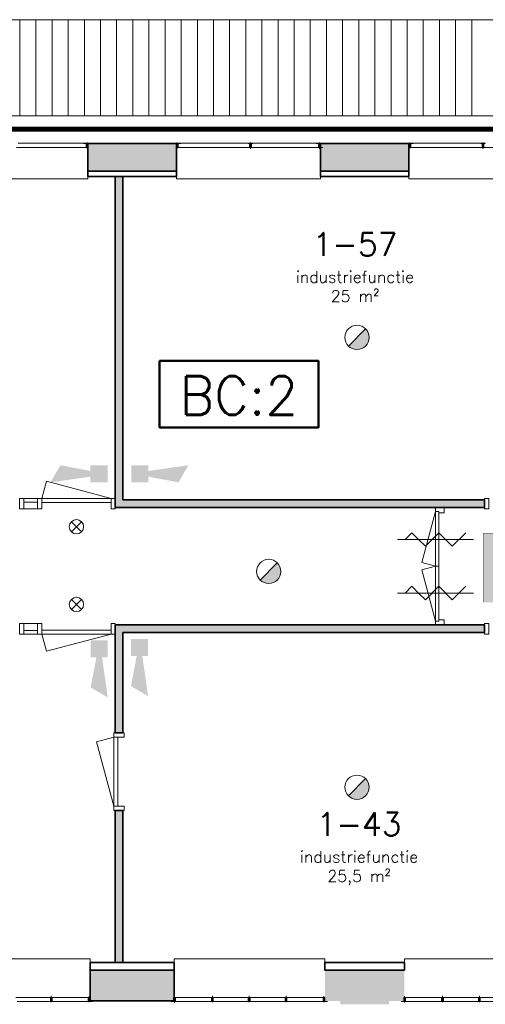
# Model space of a CAD drawing. Header units: millimetres. Extents: x -13022 to 1371524, y -38729 to 632593.
# Tile 291 of 381: x 665321 to 671379, y 572338 to 585153. Entities that reach past the tile are written whole.
import ezdxf

# ---------------------------------------------------------------- set-up
doc = ezdxf.new("R2010")
doc.units = ezdxf.units.MM
doc.header["$LTSCALE"] = 35
doc.linetypes.add('AI9-LType1', pattern=[1.69333, 0.846665, -0.846665])
doc.layers.add('2D elementen', color=7, linetype='Continuous')
for name, color, linetype, lineweight in [('A LIJN 1', 1, 'Continuous', 20), ('A LIJN 2', 2, 'Continuous', 35), ('A LIJN 4', 4, 'Continuous', 50), ('A LIJN 5', 5, 'Continuous', 13), ('A LIJN 9', 252, 'Continuous', 18), ('A OPMER', 10, 'Continuous', 50), ('Al65----_beveiliging-inst', 92, 'Continuous', 9), ('B95 tekst', 7, 'Continuous', 25), ('brandveiligheid voorzieningen', 10, 'Continuous', 9)]:
    doc.layers.add(name, color=color, linetype=linetype, lineweight=lineweight)
doc.styles.add('Algemeen', font='simplex.shx', dxfattribs={"height": 2.5})

# ---------------------------------------------------------------- blocks, each defined once
blk = doc.blocks.new('Nevenindicator')
at = {"layer": 'Al65----_beveiliging-inst', "color": 92, "ltscale": 0.7}
for p, q in [((159.19, -81.94), (161.37, -79.75)), ((159.19, -79.75), (161.37, -81.94))]:
    blk.add_line(p, q, dxfattribs=at)
blk.add_circle((160.28, -80.84), 1.55, dxfattribs=at)
blk = doc.blocks.new('Brandmelder')
at = {"layer": 'brandveiligheid voorzieningen'}
blk.add_hatch(color=256, dxfattribs=at).paths.add_polyline_path([(76.62, -89.8, 0.198912), (75.85, -87.94), (72.13, -91.66, 0.668179)])
blk.add_line((72.13, -91.66), (75.85, -87.94), dxfattribs=at)
blk.add_circle((73.99, -89.8), 2.63, dxfattribs=at)
blk = doc.blocks.new('Signaalgever (akoestisch)')
at = {"layer": 'Al65----_beveiliging-inst', "color": 10, "linetype": 'Continuous'}
for points in [[(3.71, 0), (3.71, 3.71), (0, 0), (0, 3.71)], [(10.23, 0), (12.38, 3.71), (3.71, 1.24), (3.71, 2.48)]]:
    blk.add_solid(points, dxfattribs=at)
blk = doc.blocks.new('Vluchtrichting rechtdoor of naar beneden')
at = {"layer": 'Al65----_beveiliging-inst', "linetype": 'Continuous', "true_color": 0xffffff}
h = blk.add_hatch(color=7, dxfattribs=at)
edge = h.paths.add_edge_path()
edge.add_arc((-2.1449, 5.962), 0.7575, 92.128042, 178.185477)
edge.add_arc((-2.1628, 5.9872), 0.7392, 180.090101, 191.562583)
edge.add_line((-2.887, 5.839), (-4.652, 5.839))
edge.add_line((-4.652, 5.839), (-5.698, 4.787))
edge.add_line((-5.698, 4.787), (-5.285, 4.372))
edge.add_line((-5.285, 4.372), (-4.41, 5.253))
edge.add_line((-4.41, 5.253), (-3.544, 5.253))
edge.add_line((-3.544, 5.253), (-5.527, 3.346))
edge.add_line((-5.527, 3.346), (-6.694, 3.346))
edge.add_line((-6.694, 3.346), (-6.694, 2.613))
edge.add_line((-6.694, 2.613), (-4.496, 2.613))
edge.add_line((-4.496, 2.613), (-4.136, 2.974))
edge.add_line((-4.136, 2.974), (-3.193, 2.026))
edge.add_line((-3.193, 2.026), (-3.193, 0.852))
edge.add_line((-3.193, 0.852), (-2.464, 0.852))
edge.add_line((-2.464, 0.852), (-2.464, 2.33))
edge.add_line((-2.464, 2.33), (-3.621, 3.493))
edge.add_line((-3.621, 3.493), (-3.192, 3.923))
edge.add_line((-3.192, 3.923), (-2.428, 3.154))
edge.add_line((-2.428, 3.154), (-2.033, 3.552))
edge.add_line((-2.033, 3.552), (-2.797, 4.321))
edge.add_line((-2.797, 4.321), (-2.317, 4.803))
edge.add_line((-2.317, 4.803), (-2.317, 5.267))
edge.add_line((-2.317, 5.267), (-2.173, 5.253))
edge.add_arc((-2.2013, 6.0112), 0.7587, 272.13837, 358.096609)
edge.add_arc((-2.2036, 5.9585), 0.7611, 2.072152, 87.692869)
for points in [[(1.1805, 2.889), (1.1805, 5.804), (0.5775, 5.804), (0.5775, 2.889), (-0.571, 2.889), (0.879, 1.421), (2.334, 2.889)], [(3.808, 1.106), (6.433, 1.106), (6.433, 6.344), (3.808, 6.344)]]:
    blk.add_hatch(color=7, dxfattribs=at).paths.add_polyline_path(points)
at = {"layer": 'Al65----_beveiliging-inst', "color": 7, "true_color": 0xffffff, "const_width": 0.05}
blk.add_lwpolyline([(-7.5, 0), (7.5, 0), (7.5, 7.5), (-7.5, 7.5)], close=True, dxfattribs=at)
at = {"layer": 'Al65----_beveiliging-inst', "color": 255}
blk.add_point((3.75, 3.75), dxfattribs=at)
at = {"layer": 'Al65----_beveiliging-inst', "color": 7, "true_color": 0xffffff}
blk.add_solid([(-7.5, 0), (7.5, 0), (-7.5, 7.5), (7.5, 7.5)], dxfattribs=at)
at = {"layer": 'Al65----_beveiliging-inst', "color": 92}
blk.add_solid([(-7.25, 0.25), (7.25, 0.25), (-7.25, 7.25), (7.25, 7.25)], dxfattribs=at)

msp = doc.modelspace()

# ---------------------------------------------------------------- hatches: boundary and pattern name
at = {"layer": 'A LIJN 2'}
msp.add_hatch(color=256, dxfattribs=at).paths.add_polyline_path([(669291.137, 572382.862), (669494.14, 572382.862), (669494.14, 572337.862), (670124.137, 572337.862), (670124.137, 572382.862), (670327.14, 572382.862), (670327.14, 572782.862), (669291.137, 572782.862)])
at = {"layer": 'A LIJN 9', "ltscale": 0.1}
h = msp.add_hatch(color=256, dxfattribs=at)
h.dxf.hatch_style = 1
h.paths.add_polyline_path([(667359.149, 583542.862), (666209.16, 583542.862), (666209.16, 583182.862), (667359.149, 583182.862)])
h.paths.add_polyline_path([(670384.151, 583542.862), (669234.161, 583542.862), (669234.161, 583182.862), (670384.151, 583182.862)])
h.paths.add_polyline_path([(673414.15, 583542.862), (672264.159, 583542.862), (672264.159, 583182.862), (673414.15, 583182.862)])
h = msp.add_hatch(color=256, dxfattribs=at)
h.dxf.hatch_style = 1
h.paths.add_polyline_path([(671369.125, 578902.862), (666664.138, 578902.862), (666664.138, 583112.862), (666564.138, 583112.862), (666564.138, 578902.862), (666564.138, 578802.863), (671369.125, 578802.863)])
h = msp.add_hatch(color=256, dxfattribs=at)
h.dxf.hatch_style = 1
h.paths.add_polyline_path([(671369.125, 577274.862), (666564.138, 577274.862), (666564.138, 577174.862), (666564.138, 575870.868), (666664.138, 575870.868), (666664.138, 577174.862), (671369.125, 577174.862)])
h = msp.add_hatch(color=256, dxfattribs=at)
h.dxf.hatch_style = 1
h.paths.add_polyline_path([(666664.138, 574860.862), (666564.138, 574860.862), (666564.138, 572882.862), (666664.138, 572882.862)])
h = msp.add_hatch(color=256, dxfattribs=at)
h.dxf.hatch_style = 1
h.paths.add_polyline_path([(664277.137, 572782.862), (663181.137, 572782.862), (663181.137, 572382.862), (664277.137, 572382.862)])
h.paths.add_polyline_path([(667332.137, 572782.862), (666236.137, 572782.862), (666236.137, 572382.862), (667332.137, 572382.862)])

# ---------------------------------------------------------------- linework, layer by layer
at = {"layer": '2D elementen', "linetype": 'Continuous'}
msp.add_line((669234.138, 583182.862), (670384.139, 583182.862), dxfattribs=at)
at = {"layer": 'A LIJN 1', "linetype": 'Continuous'}
for p, q in [((691794.562, 585152.849), (649398.37, 585152.849)), ((691655.993, 583902.849), (649508.721, 583902.849)), ((691790.259, 583752.851), (649448.369, 583752.851)), ((670424.037, 578474.091), (670336.543, 578386.623)), ((670511.493, 578386.623), (670424.037, 578474.087)), ((670773.876, 578474.091), (670598.949, 578299.16)), ((670773.876, 578474.091), (670948.81, 578299.16)), ((671123.737, 578474.091), (670948.81, 578299.16)), ((671223.735, 578386.623), (670236.545, 578386.623)), ((670598.949, 578299.16), (670511.493, 578386.623)), ((670424.037, 577778.572), (670336.543, 577691.105)), ((670511.493, 577691.105), (670424.037, 577778.568)), ((670773.876, 577778.572), (670598.949, 577603.641)), ((670773.876, 577778.572), (670948.81, 577603.641)), ((671123.737, 577778.572), (670948.81, 577603.641)), ((671223.735, 577691.105), (670236.545, 577691.105)), ((670598.949, 577603.641), (670511.493, 577691.105))]:
    msp.add_line(p, q, dxfattribs=at)
at = {"layer": 'A LIJN 2'}
for p, q in [((666209.137, 583542.862), (667359.138, 583542.862)), ((669234.138, 583542.862), (670384.139, 583542.862)), ((666209.137, 583182.862), (667359.138, 583182.862)), ((666209.137, 583182.862), (666209.137, 583112.862)), ((666209.137, 583182.862), (667359.138, 583182.862)), ((666209.137, 583112.862), (667359.138, 583112.862)), ((666564.138, 583112.862), (666564.138, 578902.862)), ((666664.138, 583112.862), (666664.138, 578902.862)), ((667359.138, 583182.862), (667359.138, 583112.862)), ((669234.138, 583182.862), (670384.139, 583182.862)), ((669234.138, 583182.862), (669234.138, 583112.862)), ((669234.138, 583112.862), (670384.139, 583112.862)), ((670384.139, 583182.862), (670384.139, 583112.862)), ((666564.138, 578902.862), (666564.138, 578802.863)), ((666664.138, 578902.862), (671369.125, 578902.862)), ((671369.125, 578902.862), (671369.125, 578802.863)), ((666564.138, 578802.863), (671369.125, 578802.863)), ((666564.138, 577274.862), (671369.125, 577274.862)), ((666564.138, 577274.862), (666564.138, 577174.862)), ((671369.125, 577274.862), (671369.125, 577174.862)), ((666564.138, 577174.862), (666564.138, 575870.868)), ((666664.138, 577174.862), (666664.138, 575870.868)), ((666664.138, 577174.862), (671369.125, 577174.862)), ((666564.138, 575870.868), (666664.138, 575870.868)), ((666564.138, 574860.862), (666564.138, 572882.862)), ((666564.138, 574860.862), (666664.138, 574860.862)), ((666664.138, 574860.862), (666664.138, 572882.862)), ((666236.137, 572882.862), (667332.137, 572882.862)), ((666236.137, 572782.862), (666236.137, 572882.862)), ((667332.137, 572782.862), (667332.137, 572882.862)), ((669291.137, 572882.862), (670327.14, 572882.862)), ((669291.137, 572782.862), (669291.137, 572882.862)), ((670327.14, 572782.862), (670327.14, 572882.862)), ((666236.137, 572782.862), (667332.137, 572782.862)), ((666236.137, 572382.862), (666236.137, 572782.862)), ((667332.137, 572382.862), (667332.137, 572782.862)), ((669291.137, 572782.862), (670327.14, 572782.862)), ((666236.137, 572382.862), (667332.137, 572382.862))]:
    msp.add_line(p, q, dxfattribs=at)
at = {"layer": 'A LIJN 2', "ltscale": 0.1}
for p, q in [((666209.16, 583182.862), (666209.16, 583545.862)), ((667359.149, 583182.862), (667359.149, 583545.862)), ((669234.161, 583182.862), (669234.161, 583545.862)), ((670384.151, 583182.862), (670384.151, 583545.862))]:
    msp.add_line(p, q, dxfattribs=at)
at = {"layer": 'A LIJN 4', "ltscale": 0.1}
msp.add_lwpolyline([(667139.73, 580711.061), (669208.348, 580711.061), (669208.348, 579846.069), (667139.73, 579846.069)], close=True, dxfattribs=at)
at = {"layer": 'A LIJN 5', "linetype": 'Continuous'}
for p, q in [((666209.636, 583490.862), (665280.888, 583490.862)), ((666176.639, 583545.862), (665298.886, 583545.862)), ((666197.136, 583473.976), (666197.136, 583556.318)), ((667371.139, 583475.597), (667371.139, 583554.077)), ((668311.885, 583490.862), (667383.14, 583490.862)), ((667401.145, 583545.862), (668293.887, 583545.862)), ((668323.886, 583553.287), (668323.886, 583471.418)), ((669264.638, 583490.862), (668335.889, 583490.862)), ((669231.641, 583545.862), (668353.887, 583545.862)), ((669222.137, 583473.976), (669222.137, 583556.318)), ((670396.14, 583475.597), (670396.14, 583554.077)), ((671336.887, 583490.862), (670408.141, 583490.862)), ((670426.147, 583545.862), (671318.889, 583545.862)), ((671348.888, 583553.287), (671348.888, 583471.418)), ((672289.64, 583490.862), (671360.891, 583490.862)), ((664304.137, 583082.862), (666209.137, 583082.862)), ((666209.137, 583082.862), (666209.137, 583112.862)), ((667359.138, 583112.862), (667359.138, 583082.862)), ((667359.138, 583082.862), (669234.138, 583082.862)), ((669234.138, 583082.862), (669234.138, 583112.862)), ((670384.139, 583112.862), (670384.139, 583082.862)), ((670384.139, 583082.862), (672264.137, 583082.862)), ((665609.132, 578920.352), (665669.42, 579145.361)), ((665669.42, 579145.361), (666509.134, 578920.36)), ((665374.128, 578920.36), (665554.132, 578920.36)), ((665554.132, 578875.362), (665374.128, 578875.362)), ((665609.132, 578920.36), (666509.134, 578920.36)), ((666509.134, 578870.36), (665609.132, 578870.36)), ((665374.128, 578785.365), (665554.132, 578785.365)), ((670730.142, 578752.862, -0.043), (670551.641, 578086.691, -0.176)), ((670730.14, 577324.862, -0.043), (670730.14, 578752.862, -0.043)), ((670775.14, 578735.862, -0.009), (670775.14, 577341.862, -0.009)), ((670551.641, 578086.691, -0.176), (670730.134, 578038.862, -0.043)), ((670730.134, 578038.862, -0.043), (670551.639, 577991.034, -0.176)), ((670551.639, 577991.034, -0.176), (670730.14, 577324.861, -0.043)), ((670775.14, 578038.862, -0.009), (670730.14, 578038.862, -0.043)), ((665374.128, 577292.359), (665554.132, 577292.359)), ((665554.132, 577202.363), (665374.128, 577202.363)), ((666509.134, 577207.364), (665609.132, 577207.364)), ((665374.128, 577157.364), (665554.132, 577157.365)), ((665609.132, 577157.372), (665669.42, 576932.363)), ((665609.132, 577157.365), (666509.134, 577157.365)), ((665669.42, 576932.363), (666509.134, 577157.365)), ((666546.658, 575815.868, 0.153), (666321.65, 575755.583, 0.663)), ((666546.65, 575815.868, 0.153), (666546.643, 574915.867, 0.153)), ((666596.642, 574915.866, 0.04), (666596.65, 575815.868, 0.04)), ((666321.65, 575755.583, 0.663), (666546.643, 574915.867, 0.153)), ((664277.137, 572927.862), (666236.137, 572927.862)), ((666236.137, 572927.862), (666236.137, 572882.862)), ((667332.137, 572882.862), (667332.137, 572927.862)), ((667332.137, 572927.862), (669291.137, 572927.862)), ((669291.137, 572927.862), (669291.137, 572882.862)), ((670327.14, 572882.862), (670327.14, 572927.862)), ((670327.14, 572927.862), (672286.14, 572927.862)), ((665732.139, 572365.436), (665732.139, 572447.305)), ((667827.133, 572365.436), (667827.133, 572447.305)), ((668306.64, 572365.436), (668306.64, 572447.305)), ((668786.14, 572365.436), (668786.14, 572447.305)), ((670822.135, 572365.436), (670822.135, 572447.305)), ((671301.643, 572365.436), (671301.643, 572447.305)), ((665268.638, 572427.862), (665720.138, 572427.862)), ((665702.14, 572372.862), (665286.643, 572372.862)), ((665744.14, 572427.862), (666212.135, 572427.862)), ((666179.138, 572372.862), (665762.138, 572372.862)), ((666224.143, 572443.126), (666224.143, 572364.647)), ((667334.136, 572444.748), (667334.136, 572362.406)), ((667346.137, 572427.862), (667815.139, 572427.862)), ((667379.135, 572372.862), (667797.134, 572372.862)), ((667839.141, 572427.862), (668294.639, 572427.862)), ((668276.634, 572372.862), (667857.139, 572372.862)), ((668318.633, 572427.862), (668774.139, 572427.862)), ((668756.133, 572372.862), (668336.639, 572372.862)), ((668798.141, 572427.862), (669267.135, 572427.862)), ((669234.138, 572372.862), (668816.139, 572372.862)), ((669279.136, 572443.126), (669279.136, 572364.647)), ((670329.139, 572444.748), (670329.139, 572362.406)), ((670341.14, 572427.862), (670810.142, 572427.862)), ((670374.137, 572372.862), (670792.136, 572372.862)), ((670834.144, 572427.862), (671289.642, 572427.862)), ((671271.636, 572372.862), (670852.142, 572372.862)), ((671313.636, 572427.862), (671769.141, 572427.862)), ((671751.136, 572372.862), (671331.641, 572372.862))]:
    msp.add_line(p, q, dxfattribs=at)
for points, invisible_edges in [([(666242.134, 583545.862), (666152.138, 583545.862), (666188.141, 583542.862)], 14), ([(666152.138, 583545.862), (666152.138, 583542.862), (666185.135, 583542.862)], 12), ([(666185.135, 583542.862), (666185.135, 583490.862), (666188.141, 583493.862)], 14), ([(666188.141, 583493.862), (666188.141, 583542.862), (666185.135, 583542.862)], 14), ([(666185.135, 583490.862), (666209.137, 583490.862), (666188.141, 583493.862)], 14), ([(666242.134, 583545.862), (666188.141, 583542.862), (666206.139, 583542.862)], 13), ([(666206.139, 583493.862), (666188.141, 583493.862), (666209.137, 583490.862)], 14), ([(666206.139, 583493.862), (666209.137, 583490.862), (666209.137, 583542.862)], 13), ([(666206.139, 583542.862), (666206.139, 583493.862), (666209.137, 583542.862)], 14), ([(666242.134, 583545.862), (666209.137, 583542.862), (666242.134, 583542.862)], 1), ([(667326.141, 583545.862), (667362.136, 583542.862), (667380.142, 583542.862)], 13), ([(667416.137, 583545.862), (667326.141, 583545.862), (667380.142, 583542.862)], 14), ([(667359.138, 583542.862), (667326.141, 583545.862), (667326.141, 583542.862)], 1), ([(667359.138, 583542.862), (667359.138, 583490.862), (667362.136, 583493.862)], 14), ([(667359.138, 583542.862), (667362.136, 583493.862), (667362.136, 583542.862)], 13), ([(667359.138, 583490.862), (667383.14, 583490.862), (667362.136, 583493.862)], 14), ([(667380.142, 583493.862), (667362.136, 583493.862), (667383.14, 583490.862)], 14), ([(667380.142, 583493.862), (667383.14, 583542.862), (667380.142, 583542.862)], 3), ([(667380.142, 583493.862), (667383.14, 583490.862), (667383.14, 583542.862)], 13), ([(667383.14, 583542.862), (667416.137, 583542.862), (667416.137, 583545.862)], 12), ([(668293.887, 583545.862), (668293.887, 583542.862), (668311.885, 583542.862)], 12), ([(668293.887, 583545.862), (668314.884, 583542.862), (668353.885, 583545.862)], 3), ([(668314.884, 583493.862), (668314.884, 583542.862), (668311.885, 583542.862)], 14), ([(668314.884, 583493.862), (668311.885, 583542.862), (668311.885, 583490.862)], 13), ([(668311.885, 583490.862), (668335.887, 583490.862), (668332.889, 583493.862)], 14), ([(668314.884, 583493.862), (668311.885, 583490.862), (668332.889, 583493.862)], 3), ([(668332.889, 583542.862), (668353.885, 583545.862), (668314.884, 583542.862)], 3), ([(668335.887, 583490.862), (668335.887, 583542.862), (668332.889, 583493.862)], 14), ([(668335.887, 583542.862), (668332.889, 583542.862), (668332.889, 583493.862)], 13), ([(668335.887, 583542.862), (668353.885, 583542.862), (668353.885, 583545.862)], 12), ([(669210.136, 583542.862), (669177.139, 583545.862), (669177.139, 583542.862)], 1), ([(669267.135, 583545.862), (669177.139, 583545.862), (669213.142, 583542.862)], 14), ([(669210.136, 583542.862), (669210.136, 583490.862), (669213.142, 583493.862)], 14), ([(669210.136, 583542.862), (669213.142, 583493.862), (669213.142, 583542.862)], 13), ([(669210.136, 583490.862), (669234.138, 583490.862), (669213.142, 583493.862)], 14), ([(669267.135, 583545.862), (669213.142, 583542.862), (669231.14, 583542.862)], 13), ([(669231.14, 583493.862), (669213.142, 583493.862), (669234.138, 583490.862)], 14), ([(669231.14, 583542.862), (669231.14, 583493.862), (669234.138, 583542.862)], 14), ([(669231.14, 583493.862), (669234.138, 583490.862), (669234.138, 583542.862)], 13), ([(669267.135, 583545.862), (669234.138, 583542.862), (669267.135, 583542.862)], 1), ([(670441.139, 583545.862), (670351.142, 583545.862), (670387.138, 583542.862)], 14), ([(670384.139, 583542.862), (670351.142, 583545.862), (670351.142, 583542.862)], 1), ([(670384.139, 583542.862), (670387.138, 583493.862), (670387.138, 583542.862)], 13), ([(670384.139, 583542.862), (670384.139, 583490.862), (670387.138, 583493.862)], 14), ([(670384.139, 583490.862), (670408.141, 583490.862), (670387.138, 583493.862)], 14), ([(670405.143, 583542.862), (670441.139, 583545.862), (670387.138, 583542.862)], 3), ([(670405.143, 583493.862), (670387.138, 583493.862), (670408.141, 583490.862)], 14), ([(670405.143, 583542.862), (670405.143, 583493.862), (670408.141, 583542.862)], 14), ([(670408.141, 583490.862), (670408.141, 583542.862), (670405.143, 583493.862)], 14), ([(670408.141, 583542.862), (670441.139, 583542.862), (670441.139, 583545.862)], 12), ([(671318.889, 583545.862), (671318.889, 583542.862), (671336.887, 583542.862)], 12), ([(671318.889, 583545.862), (671339.885, 583542.862), (671378.887, 583545.862)], 3), ([(671336.887, 583542.862), (671336.887, 583490.862), (671339.885, 583493.862)], 14), ([(671336.887, 583542.862), (671339.885, 583493.862), (671339.885, 583542.862)], 13), ([(671336.887, 583490.862), (671360.889, 583490.862), (671339.885, 583493.862)], 14), ([(671357.89, 583542.862), (671378.887, 583545.862), (671339.885, 583542.862)], 3), ([(671357.89, 583493.862), (671339.885, 583493.862), (671360.889, 583490.862)], 14), ([(671357.89, 583493.862), (671360.889, 583542.862), (671357.89, 583542.862)], 3), ([(671357.89, 583493.862), (671360.889, 583490.862), (671360.889, 583542.862)], 13), ([(671360.889, 583542.862), (671378.887, 583542.862), (671378.887, 583545.862)], 12), ([(670730.14, 578802.863, -0.043), (670730.14, 578752.862, -0.043), (670775.14, 578752.862, -0.009)], 12), ([(670844.14, 578802.863, 0.043), (670775.14, 578752.862, -0.009), (670844.14, 578735.862, 0.043)], 3), ([(670775.14, 578752.862, -0.009), (670775.14, 578735.862, -0.009), (670844.14, 578735.862, 0.043)], 12), ([(670775.14, 577324.861, -0.009), (670730.14, 577324.861, -0.043), (670730.14, 577274.862, -0.043)], 12), ([(670775.14, 577324.861, -0.009), (670844.14, 577341.862, 0.043), (670775.14, 577341.862, -0.009)], 1), ([(670775.14, 577324.861, -0.009), (670844.14, 577274.862, 0.043), (670844.14, 577341.862, 0.043)], 13), ([(665723.136, 572375.862), (665702.14, 572372.862), (665741.142, 572375.862)], 3), ([(665720.138, 572375.862), (665702.14, 572375.862), (665702.14, 572372.862)], 12), ([(665702.14, 572372.862), (665762.138, 572372.862), (665741.142, 572375.862)], 14), ([(665720.138, 572427.862), (665720.138, 572375.862), (665723.136, 572424.862)], 14), ([(665744.14, 572427.862), (665720.138, 572427.862), (665723.136, 572424.862)], 14), ([(665720.138, 572375.862), (665723.136, 572375.862), (665723.136, 572424.862)], 13), ([(665741.142, 572424.862), (665744.14, 572427.862), (665723.136, 572424.862)], 3), ([(665744.14, 572375.862), (665744.14, 572427.862), (665741.142, 572424.862)], 14), ([(665744.14, 572375.862), (665741.142, 572424.862), (665741.142, 572375.862)], 13), ([(665762.138, 572375.862), (665744.14, 572375.862), (665762.138, 572372.862)], 2), ([(666179.138, 572372.862), (666212.142, 572375.862), (666179.138, 572375.862)], 1), ([(666179.138, 572372.862), (666269.142, 572372.862), (666215.141, 572375.862)], 14), ([(666215.141, 572424.862), (666236.137, 572427.862), (666212.142, 572427.862)], 13), ([(666215.141, 572424.862), (666212.142, 572427.862), (666212.142, 572375.862)], 13), ([(666215.141, 572424.862), (666212.142, 572375.862), (666215.141, 572375.862)], 3), ([(666233.138, 572424.862), (666236.137, 572427.862), (666215.141, 572424.862)], 3), ([(666269.142, 572372.862), (666233.138, 572375.862), (666215.141, 572375.862)], 13), ([(666233.138, 572424.862), (666236.137, 572375.862), (666236.137, 572427.862)], 13), ([(666233.138, 572424.862), (666233.138, 572375.862), (666236.137, 572375.862)], 14), ([(666269.142, 572375.862), (666236.137, 572375.862), (666269.142, 572372.862)], 2), ([(667325.134, 572375.862), (667289.138, 572372.862), (667343.139, 572375.862)], 3), ([(667379.135, 572372.862), (667343.139, 572375.862), (667289.138, 572372.862)], 3), ([(667322.135, 572375.862), (667289.138, 572375.862), (667289.138, 572372.862)], 12), ([(667325.134, 572424.862), (667343.139, 572424.862), (667322.135, 572427.862)], 14), ([(667346.137, 572427.862), (667322.135, 572427.862), (667343.139, 572424.862)], 14), ([(667322.135, 572427.862), (667322.135, 572375.862), (667325.134, 572424.862)], 14), ([(667322.135, 572375.862), (667325.134, 572375.862), (667325.134, 572424.862)], 13), ([(667346.137, 572375.862), (667346.137, 572427.862), (667343.139, 572424.862)], 14), ([(667346.137, 572375.862), (667343.139, 572424.862), (667343.139, 572375.862)], 13), ([(667379.135, 572372.862), (667379.135, 572375.862), (667346.137, 572375.862)], 12), ([(667797.134, 572372.862), (667815.139, 572375.862), (667797.134, 572375.862)], 1), ([(667797.134, 572372.862), (667857.139, 572372.862), (667818.138, 572375.862)], 14), ([(667818.138, 572424.862), (667815.139, 572427.862), (667815.139, 572375.862)], 13), ([(667836.135, 572424.862), (667839.141, 572427.862), (667815.139, 572427.862)], 13), ([(667836.135, 572424.862), (667815.139, 572427.862), (667818.138, 572424.862)], 3), ([(667818.138, 572424.862), (667815.139, 572375.862), (667818.138, 572375.862)], 3), ([(667818.138, 572375.862), (667857.139, 572372.862), (667836.135, 572375.862)], 3), ([(667839.141, 572375.862), (667839.141, 572427.862), (667836.135, 572424.862)], 14), ([(667839.141, 572375.862), (667836.135, 572424.862), (667836.135, 572375.862)], 13), ([(667839.141, 572375.862), (667857.139, 572372.862), (667857.139, 572375.862)], 1), ([(668336.639, 572372.862), (668315.635, 572375.862), (668276.641, 572372.862)], 3), ([(668294.639, 572375.862), (668276.641, 572375.862), (668276.641, 572372.862)], 12), ([(668297.637, 572375.862), (668276.641, 572372.862), (668315.635, 572375.862)], 3), ([(668297.637, 572424.862), (668315.635, 572424.862), (668294.639, 572427.862)], 14), ([(668318.633, 572427.862), (668294.639, 572427.862), (668315.635, 572424.862)], 14), ([(668297.637, 572424.862), (668294.639, 572427.862), (668294.639, 572375.862)], 13), ([(668297.637, 572424.862), (668294.639, 572375.862), (668297.637, 572375.862)], 3), ([(668318.633, 572375.862), (668318.633, 572427.862), (668315.635, 572424.862)], 14), ([(668315.635, 572424.862), (668315.635, 572375.862), (668318.633, 572375.862)], 14), ([(668336.639, 572372.862), (668336.639, 572375.862), (668318.633, 572375.862)], 12), ([(668756.133, 572372.862), (668816.139, 572372.862), (668777.137, 572375.862)], 14), ([(668756.133, 572372.862), (668774.139, 572375.862), (668756.133, 572375.862)], 1), ([(668795.135, 572424.862), (668774.139, 572427.862), (668777.137, 572424.862)], 3), ([(668777.137, 572424.862), (668774.139, 572427.862), (668774.139, 572375.862)], 13), ([(668795.135, 572424.862), (668798.141, 572427.862), (668774.139, 572427.862)], 13), ([(668777.137, 572424.862), (668774.139, 572375.862), (668777.137, 572375.862)], 3), ([(668816.139, 572372.862), (668795.135, 572375.862), (668777.137, 572375.862)], 13), ([(668795.135, 572424.862), (668798.141, 572375.862), (668798.141, 572427.862)], 13), ([(668795.135, 572424.862), (668795.135, 572375.862), (668798.141, 572375.862)], 14), ([(668798.141, 572375.862), (668816.139, 572372.862), (668816.139, 572375.862)], 1), ([(669324.134, 572372.862), (669270.141, 572375.862), (669234.138, 572372.862)], 3), ([(669267.135, 572375.862), (669234.138, 572375.862), (669234.138, 572372.862)], 12), ([(669267.135, 572427.862), (669267.135, 572375.862), (669270.141, 572424.862)], 14), ([(669291.137, 572427.862), (669267.135, 572427.862), (669270.141, 572424.862)], 14), ([(669267.135, 572375.862), (669270.141, 572375.862), (669270.141, 572424.862)], 13), ([(669291.137, 572427.862), (669270.141, 572424.862), (669288.139, 572424.862)], 13), ([(669324.134, 572372.862), (669288.139, 572375.862), (669270.141, 572375.862)], 13), ([(669291.137, 572375.862), (669291.137, 572427.862), (669288.139, 572424.862)], 14), ([(669288.139, 572424.862), (669288.139, 572375.862), (669291.137, 572375.862)], 14), ([(669324.134, 572372.862), (669324.134, 572375.862), (669291.137, 572375.862)], 12), ([(670284.141, 572372.862), (670374.137, 572372.862), (670320.136, 572375.862)], 14), ([(670317.138, 572375.862), (670284.141, 572375.862), (670284.141, 572372.862)], 12), ([(670320.136, 572424.862), (670341.14, 572427.862), (670317.138, 572427.862)], 13), ([(670317.138, 572427.862), (670317.138, 572375.862), (670320.136, 572424.862)], 14), ([(670317.138, 572375.862), (670320.136, 572375.862), (670320.136, 572424.862)], 13), ([(670338.142, 572424.862), (670341.14, 572427.862), (670320.136, 572424.862)], 3), ([(670320.136, 572375.862), (670374.137, 572372.862), (670338.142, 572375.862)], 3), ([(670338.142, 572424.862), (670341.14, 572375.862), (670341.14, 572427.862)], 13), ([(670338.142, 572424.862), (670338.142, 572375.862), (670341.14, 572375.862)], 14), ([(670374.137, 572375.862), (670341.14, 572375.862), (670374.137, 572372.862)], 2), ([(670792.136, 572372.862), (670852.142, 572372.862), (670831.138, 572375.862)], 14), ([(670813.14, 572375.862), (670792.136, 572372.862), (670831.138, 572375.862)], 3), ([(670792.136, 572372.862), (670810.142, 572375.862), (670792.136, 572375.862)], 1), ([(670813.14, 572424.862), (670810.142, 572427.862), (670810.142, 572375.862)], 13), ([(670813.14, 572424.862), (670831.138, 572424.862), (670810.142, 572427.862)], 14), ([(670831.138, 572424.862), (670834.144, 572427.862), (670810.142, 572427.862)], 13), ([(670813.14, 572375.862), (670813.14, 572424.862), (670810.142, 572375.862)], 14), ([(670834.144, 572375.862), (670834.144, 572427.862), (670831.138, 572424.862)], 14), ([(670834.144, 572375.862), (670831.138, 572424.862), (670831.138, 572375.862)], 13), ([(670852.142, 572375.862), (670834.144, 572375.862), (670852.142, 572372.862)], 2), ([(671292.64, 572375.862), (671271.644, 572372.862), (671310.638, 572375.862)], 3), ([(671271.644, 572372.862), (671331.641, 572372.862), (671310.638, 572375.862)], 14), ([(671289.642, 572375.862), (671271.644, 572375.862), (671271.644, 572372.862)], 12), ([(671313.636, 572427.862), (671289.642, 572427.862), (671292.64, 572424.862)], 14), ([(671289.642, 572427.862), (671289.642, 572375.862), (671292.64, 572424.862)], 14), ([(671289.642, 572375.862), (671292.64, 572375.862), (671292.64, 572424.862)], 13), ([(671292.64, 572424.862), (671310.638, 572424.862), (671313.636, 572427.862)], 14), ([(671313.636, 572375.862), (671313.636, 572427.862), (671310.638, 572424.862)], 14), ([(671313.636, 572375.862), (671310.638, 572424.862), (671310.638, 572375.862)], 13), ([(671313.636, 572375.862), (671331.641, 572372.862), (671331.641, 572375.862)], 1)]:
    msp.add_3dface(points, dxfattribs=dict(at, invisible_edges=invisible_edges))
for points in [[(666206.139, 583542.862), (666188.141, 583542.862), (666188.141, 583493.862), (666206.139, 583493.862)], [(668332.889, 583542.862), (668314.884, 583542.862), (668314.884, 583493.862), (668332.889, 583493.862)], [(669231.14, 583542.862), (669213.142, 583542.862), (669213.142, 583493.862), (669231.14, 583493.862)], [(671357.89, 583542.862), (671339.885, 583542.862), (671339.885, 583493.862), (671357.89, 583493.862)], [(665319.124, 578785.365), (665319.124, 578920.36), (665374.128, 578920.36), (665374.128, 578785.365)], [(665554.132, 578785.365), (665554.132, 578920.36), (665609.136, 578920.36), (665609.136, 578785.365)], [(666509.138, 578785.365), (666509.138, 578920.36), (666564.138, 578920.36), (666564.138, 578785.365)], [(671369.125, 578785.365), (671369.125, 578920.36), (671424.129, 578920.36), (671424.129, 578785.365)], [(665319.124, 577292.359), (665374.128, 577292.359), (665374.128, 577157.365), (665319.124, 577157.365)], [(665554.132, 577292.359), (665609.136, 577292.359), (665609.136, 577157.365), (665554.132, 577157.365)], [(666509.138, 577292.359), (666564.138, 577292.359), (666564.138, 577157.365), (666509.138, 577157.365)], [(671369.125, 577292.359), (671424.129, 577292.359), (671424.129, 577157.365), (671369.125, 577157.365)], [(666681.647, 575870.867, -0.153), (666681.645, 575815.863, -0.153), (666546.65, 575815.865, 0.153), (666546.652, 575870.869, 0.153)], [(666681.637, 574915.862, -0.153), (666681.635, 574860.861, -0.153), (666546.641, 574860.863, 0.153), (666546.643, 574915.863, 0.153)], [(665723.136, 572375.862), (665741.142, 572375.862), (665741.142, 572424.862), (665723.136, 572424.862)], [(667818.138, 572375.862), (667836.135, 572375.862), (667836.135, 572424.862), (667818.138, 572424.862)], [(668297.637, 572375.862), (668315.635, 572375.862), (668315.635, 572424.862), (668297.637, 572424.862)], [(668777.137, 572375.862), (668795.135, 572375.862), (668795.135, 572424.862), (668777.137, 572424.862)], [(670813.14, 572375.862), (670831.138, 572375.862), (670831.138, 572424.862), (670813.14, 572424.862)], [(671292.64, 572375.862), (671310.638, 572375.862), (671310.638, 572424.862), (671292.64, 572424.862)]]:
    msp.add_3dface(points, dxfattribs=at)
at = {"layer": 'A LIJN 9', "linetype": 'Continuous'}
for p, q in [((665322.158, 585152.849), (665322.158, 583902.849)), ((665532.157, 585152.849), (665532.157, 583902.849)), ((665742.156, 585152.849), (665742.156, 583902.849)), ((665952.156, 585152.849), (665952.156, 583902.849)), ((666162.155, 585152.849), (666162.155, 583902.849)), ((666372.154, 585152.849), (666372.154, 583902.849)), ((666582.153, 585152.849), (666582.153, 583902.849)), ((666792.152, 585152.849), (666792.152, 583902.849)), ((667002.151, 585152.849), (667002.151, 583902.849)), ((667212.15, 585152.849), (667212.15, 583902.849)), ((667422.149, 585152.849), (667422.149, 583902.849)), ((667632.148, 585152.849), (667632.148, 583902.849)), ((667842.147, 585152.849), (667842.147, 583902.849)), ((668052.146, 585152.849), (668052.146, 583902.849)), ((668262.145, 585152.849), (668262.145, 583902.849)), ((668472.144, 585152.849), (668472.144, 583902.849)), ((668682.144, 585152.849), (668682.144, 583902.849)), ((668892.143, 585152.849), (668892.143, 583902.849)), ((669102.142, 585152.849), (669102.142, 583902.849)), ((669312.141, 585152.849), (669312.141, 583902.849)), ((669522.14, 585152.849), (669522.14, 583902.849)), ((669732.139, 585152.849), (669732.139, 583902.849)), ((669942.138, 585152.849), (669942.138, 583902.849)), ((670152.137, 585152.849), (670152.137, 583902.849)), ((670362.136, 585152.849), (670362.136, 583902.849)), ((670572.135, 585152.849), (670572.135, 583902.849)), ((670782.134, 585152.849), (670782.134, 583902.849)), ((670992.133, 585152.849), (670992.133, 583902.849)), ((671202.133, 585152.849), (671202.133, 583902.849))]:
    msp.add_line(p, q, dxfattribs=at)
at = {"layer": 'Al65----_beveiliging-inst', "color": 92, "linetype": 'AI9-LType1', "lineweight": 0, "ltscale": 0.1, "const_width": 60, "flags": 128}
msp.add_lwpolyline([(651761.172, 583726.265), (688774.563, 583726.265), (688774.563, 582284.76), (693244.809, 582284.76)], dxfattribs=at)

# ---------------------------------------------------------------- block references
at = {"ltscale": 0.1, "xscale": 60, "yscale": 60, "zscale": 60}
for p, rotation in [((666464.138, 579353.827), 180), ((666243.653, 577074.861), 270), ((666768.061, 577092.358), 270)]:
    msp.add_blockref('Signaalgever (akoestisch)', p, dxfattribs=dict(at, rotation=rotation))
msp.add_blockref('Signaalgever (akoestisch)', (666772.894, 579131.05), dxfattribs=at)
at = {"layer": 'A OPMER', "ltscale": 0.1, "xscale": 60, "yscale": 60, "zscale": 60, "rotation": 89.99999999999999}
msp.add_blockref('Vluchtrichting rechtdoor of naar beneden', (671801.614, 578020.123), dxfattribs=at)
at = {"layer": 'Al65----_beveiliging-inst', "xscale": 60, "yscale": 60, "zscale": 60}
for name, p in [('Brandmelder', (665269.753, 586405.424)), ('Nevenindicator', (656442.438, 583403.403)), ('Brandmelder', (664121.797, 583359.59)), ('Nevenindicator', (656442.438, 582392.902)), ('Brandmelder', (665269.753, 580551.351))]:
    msp.add_blockref(name, p, dxfattribs=at)

# ---------------------------------------------------------------- texts
at = {"layer": 'B95 tekst', "attachment_point": 2, "style": 'Algemeen'}
for s, insert, char_height, width in [('\\pt3600;1-57\\P{\\H0.5x;\\C1;industriefunctie\\P\\ptz;\\C256;25 m²}', (669683.233, 582379.816), 300, 4383.91272), ('BC:2', (668173.251, 580511.455), 500, 13151.73817), ('\\pt3600;1-43\\P{\\H0.5x;\\C1;industriefunctie\\P\\ptz;\\C256;25,5 m²}', (669735.983, 574832.738), 300, 4383.91272)]:
    msp.add_mtext(s, dxfattribs=dict(at, insert=insert, char_height=char_height, width=width))

doc.saveas('drawing.dxf')
